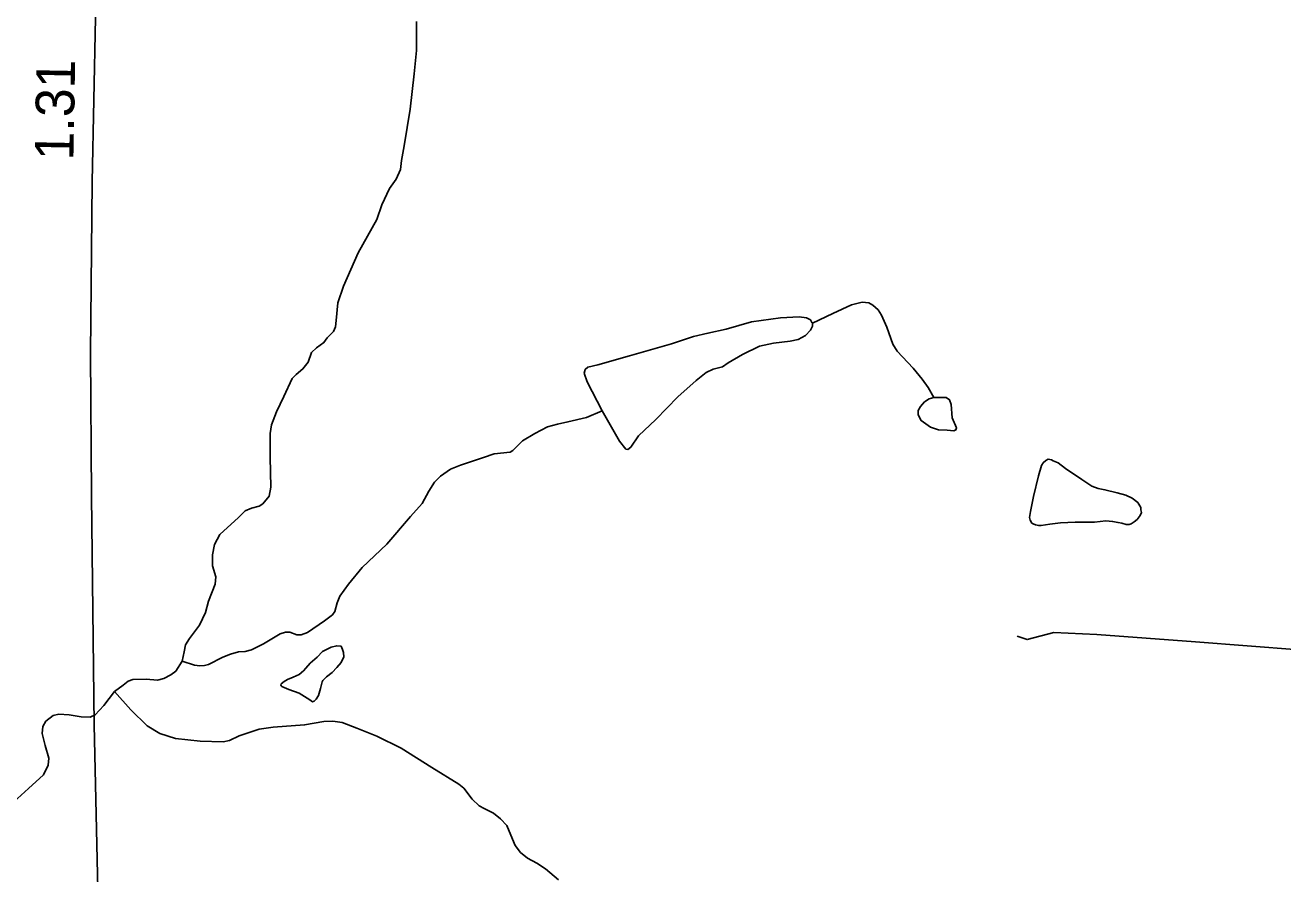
# Model space of a CAD drawing. Extents: x 2126262 to 2293712, y 749403 to 919119.
# Drawn here: x 2207430 to 2211487, y 886843 to 889580 of the extents above; entities that cross this region are included whole.
import ezdxf

# ---------------------------------------------------------------- set-up
doc = ezdxf.new("R2010")
doc.units = 0
for name, color, linetype in [('Exist Hydrographic Creek Single Shore', 7, 'Continuous'), ('Exist Hydrographic Misc Water Feature', 7, 'Continuous'), ('Exist Road Non-System Type 51', 7, 'Continuous'), ('Exist Road Primary NC Attributed', 7, 'Continuous'), ('Exist Road Primary NC Service Mileage Hundredths English Label', 7, 'Continuous')]:
    doc.layers.add(name, color=color, linetype=linetype)

msp = doc.modelspace()

# ---------------------------------------------------------------- linework, layer by layer
at = {"layer": 'Exist Hydrographic Creek Single Shore'}
for points in [[(2207936.9, 887528.3), (2207942.6, 887559.2), (2207947.5, 887581.8), (2207960.3, 887601.5), (2207992.7, 887644.8), (2208012.4, 887685.1), (2208021.2, 887722.5), (2208042.9, 887776.6), (2208044.8, 887801.1), (2208034, 887835.6), (2208034, 887872), (2208040.9, 887905.4), (2208057.6, 887937.2), (2208118.6, 887992.2), (2208140.2, 888013.9), (2208159.8, 888021.8), (2208185.4, 888028.6), (2208197.2, 888036.5), (2208217.8, 888061.1), (2208222.8, 888089.6), (2208220.8, 888187), (2208220.8, 888262.7), (2208224.7, 888290.3), (2208241.4, 888332.5), (2208265, 888381.7), (2208291.6, 888440), (2208304.3, 888453.7), (2208326, 888471.4), (2208342.7, 888493.1), (2208353.5, 888524.5), (2208370.2, 888539.3), (2208393.8, 888556), (2208404.6, 888571.7), (2208424.3, 888591.4), (2208431.1, 888607.1), (2208433.1, 888627.8), (2208439, 888684.8), (2208456.7, 888738), (2208504.4, 888845.5), (2208564.3, 888952.7), (2208581, 889000.9), (2208605.6, 889053), (2208627.2, 889083.5), (2208641, 889114), (2208643.9, 889143.5), (2208652.8, 889190.3), (2208672.5, 889309.3), (2208685.2, 889422.4), (2208693.1, 889498.5), (2208692.1, 889592)], [(2207718.3, 887430.5), (2207746.2, 887451.6), (2207762.9, 887464.4), (2207777.7, 887469.3), (2207820.9, 887470.3), (2207857.3, 887467.3), (2207877.9, 887472.2), (2207900.5, 887484), (2207916.3, 887496.8), (2207936.9, 887528.3)], [(2207393.9, 887074.8), (2207440.9, 887117.5), (2207489.1, 887162.4), (2207504.4, 887193.1), (2207506.6, 887216.1), (2207494.5, 887256.6), (2207485.4, 887295.6), (2207487.5, 887317.5), (2207496.3, 887335), (2207520.4, 887353.6), (2207539, 887358), (2207571.8, 887355.8), (2207611.2, 887349.2), (2207639.7, 887348.1), (2207656.1, 887355.8), (2207683.5, 887385.4), (2207718.3, 887430.5)]]:
    msp.add_lwpolyline(points, dxfattribs=at)
at = {"layer": 'Exist Hydrographic Misc Water Feature'}
for points in [[(2209969.7, 888618.4), (2210036.1, 888649.9), (2210096.1, 888677.5), (2210130.5, 888686.3), (2210152.1, 888684.3), (2210164.9, 888676.5), (2210181.6, 888661.7), (2210192.4, 888645), (2210210.1, 888605.7), (2210229.8, 888550.6), (2210243.5, 888528.9), (2210294.6, 888473.9), (2210324.1, 888438.5), (2210342.8, 888410.9), (2210361.5, 888379.4)], [(2209291.4, 888335.7), (2209243.7, 888429.6), (2209233.8, 888457.1), (2209236.8, 888468.9), (2209245.6, 888476.8), (2209277.1, 888484.7), (2209379.3, 888513.2), (2209514.9, 888551.6), (2209586.7, 888575.2), (2209632.9, 888586), (2209691.9, 888599.8), (2209773.1, 888623.4), (2209867.4, 888636.1), (2209927.4, 888639.1), (2209951, 888636.1), (2209963.8, 888629.3), (2209967.7, 888621.4), (2209969.7, 888618.4)], [(2209969.7, 888618.4), (2209969.7, 888608.6), (2209963.8, 888595.8), (2209948, 888579.1), (2209923.5, 888566.3), (2209897.9, 888560.4), (2209844.8, 888554.5), (2209799.6, 888544.7), (2209744.6, 888518.1), (2209698.4, 888490.6), (2209679.7, 888477.8), (2209649.2, 888470.9), (2209627.6, 888459.1), (2209595.2, 888433.5), (2209535.2, 888381.4), (2209464.4, 888307.7), (2209408.7, 888255.5), (2209384.1, 888219.1), (2209374.3, 888211.3), (2209368.4, 888212.3), (2209347.7, 888237.8), (2209291.4, 888335.7)], [(2207936.9, 887528.3), (2207976.9, 887515.5), (2207993.6, 887513.5), (2208008.4, 887514.5), (2208022.1, 887517.5), (2208068.3, 887541.1), (2208092.9, 887550.9), (2208118.5, 887558.8), (2208140.1, 887559.8), (2208159.8, 887565.7), (2208199.1, 887584.4), (2208253.1, 887616.8), (2208269.8, 887621.7), (2208283.6, 887621.7), (2208306.2, 887613.9), (2208321, 887613.9), (2208340.6, 887620.7), (2208395.7, 887659.1), (2208421.2, 887678.3), (2208429.1, 887689.1), (2208436.9, 887716.6), (2208444.8, 887738.3), (2208473.3, 887776.6), (2208517.5, 887830.7), (2208597.2, 887905.5), (2208672.9, 887995), (2208710.5, 888036.7), (2208732.1, 888077), (2208750.8, 888105.5), (2208769.5, 888125.2), (2208801.9, 888147.8), (2208834.4, 888160.6), (2208909.1, 888185.2), (2208943.5, 888197), (2208994.6, 888202.9), (2209003.4, 888207.8), (2209034.9, 888239.3), (2209074.2, 888262.9), (2209115.5, 888284.5), (2209147.9, 888293.4), (2209181.3, 888300.3), (2209241.3, 888315), (2209291.4, 888335.7)], [(2210818, 887976.7), (2210880, 887977.1), (2210915.9, 887981.3), (2210938, 887979.6), (2210956, 887975.7), (2210967.9, 887973.7), (2210981.9, 887969.8), (2210991.9, 887969.9), (2210997.9, 887971.9), (2211007.9, 887977.9), (2211017.8, 887986), (2211027.6, 887998.1), (2211031.7, 888008.2), (2211029.7, 888016.2), (2211029.5, 888024.1), (2211019.4, 888040.1), (2211001.4, 888053.9), (2210981.3, 888063.8), (2210953.2, 888071.7), (2210913.2, 888081.3), (2210891.2, 888085.2), (2210871.2, 888093.1), (2210839, 888114.8), (2210786.7, 888150.4), (2210762.7, 888168.2), (2210746.7, 888174.2), (2210740.7, 888178.1), (2210730.5, 888180), (2210722.7, 888176), (2210714.7, 888167.9), (2210708.8, 888159.9), (2210698.9, 888125.9), (2210683.5, 888059.8), (2210673.7, 888011.7), (2210670, 887991.7), (2210672, 887983.7), (2210678, 887973.7), (2210681.9, 887971.7), (2210689.9, 887967.8), (2210699.9, 887965.8), (2210707.9, 887965.9), (2210736, 887970.2), (2210769.9, 887974.4), (2210818, 887976.7)], [(2208322.4, 887419.7), (2208348.6, 887403.8), (2208356.8, 887397.9), (2208362.8, 887400), (2208368.7, 887406.1), (2208376.5, 887418), (2208382.4, 887440.1), (2208388.2, 887462.1), (2208390.2, 887466.1), (2208402.1, 887478.2), (2208420, 887492.4), (2208436, 887508.4), (2208449.7, 887524.6), (2208457.7, 887542.6), (2208457.5, 887556.6), (2208453.4, 887566.5), (2208449.5, 887576.6), (2208435.5, 887578.4), (2208417.5, 887574.3), (2208389.4, 887560), (2208371.8, 887542), (2208349.6, 887521.8), (2208335.9, 887505.7), (2208327.9, 887497.7), (2208314.2, 887485.6), (2208294.3, 887477.4), (2208276.2, 887469.3), (2208266.2, 887463.3), (2208256.1, 887455.2), (2208254.5, 887451.2), (2208258.4, 887447.2), (2208280.5, 887437.4), (2208314.4, 887425.6), (2208322.4, 887419.7)], [(2207718.3, 887430.5), (2207770.8, 887371.4), (2207823.3, 887319.9), (2207864.9, 887295.8), (2207915.3, 887279.4), (2207995.2, 887270.6), (2208068.5, 887268.4), (2208089.3, 887272.8), (2208120, 887288.1), (2208185.1, 887309), (2208230, 887315.5), (2208331.7, 887323.2), (2208394.1, 887334.1), (2208422.6, 887335.2), (2208453.2, 887330.9), (2208500.3, 887312.2), (2208564.9, 887287.1), (2208642.6, 887247.6), (2208742.2, 887185.2), (2208829.2, 887132), (2208845.6, 887118.8), (2208871.9, 887083.8), (2208894.9, 887061.9), (2208911.3, 887053.1), (2208940.8, 887038.9), (2208963.8, 887020.3), (2208983.5, 886998.4), (2208996.7, 886967.7), (2209010.9, 886933.8), (2209028.4, 886911.9), (2209050.3, 886893.2), (2209080.9, 886876.8), (2209109.1, 886858.6), (2209150.7, 886823.6)]]:
    msp.add_lwpolyline(points, dxfattribs=at)
msp.add_lwpolyline([(2210361.5, 888379.4), (2210346.7, 888374.5), (2210331, 888364.7), (2210318.2, 888349.9), (2210311.3, 888337.2), (2210311.3, 888323.4), (2210321.2, 888304.7), (2210350.7, 888283.1), (2210376.2, 888275.2), (2210404.7, 888273.2), (2210426.3, 888271.3), (2210432.2, 888274.2), (2210434.2, 888281.1), (2210420.4, 888313.6), (2210417.5, 888356.8), (2210412.6, 888371.6), (2210401.8, 888378.5), (2210380.1, 888379.4)], close=True, dxfattribs=at)
at = {"layer": 'Exist Road Non-System Type 51'}
msp.add_lwpolyline([(2211538.7, 887564.8), (2211205.4, 887591.3), (2210887.2, 887615), (2210749.2, 887620.6), (2210662.7, 887598.2), (2210630.6, 887609.4)], dxfattribs=at)
at = {"layer": 'Exist Road Primary NC Attributed'}
msp.add_lwpolyline([(2207801, 884595.2), (2207805.6, 884982.4), (2207783.3, 885275.4), (2207736, 885617.4), (2207691.4, 886069.7), (2207666.3, 886696.1), (2207652.5, 887322.8), (2207644.1, 888060.3), (2207641.3, 888520.9), (2207646.8, 889074.3), (2207656.6, 889603.3), (2207662.2, 890044.6), (2207685.9, 890582.4), (2207699.8, 891111.5), (2207704, 891263.6), (2207706.8, 891472.7), (2207705.5, 891530.3)], dxfattribs=at)

# ---------------------------------------------------------------- texts
at = {"layer": 'Exist Road Primary NC Service Mileage Hundredths English Label'}
msp.add_text('1.31', height=125, rotation=88.9428, dxfattribs=at).set_placement((2207585.6, 889143))

doc.saveas('drawing.dxf')
